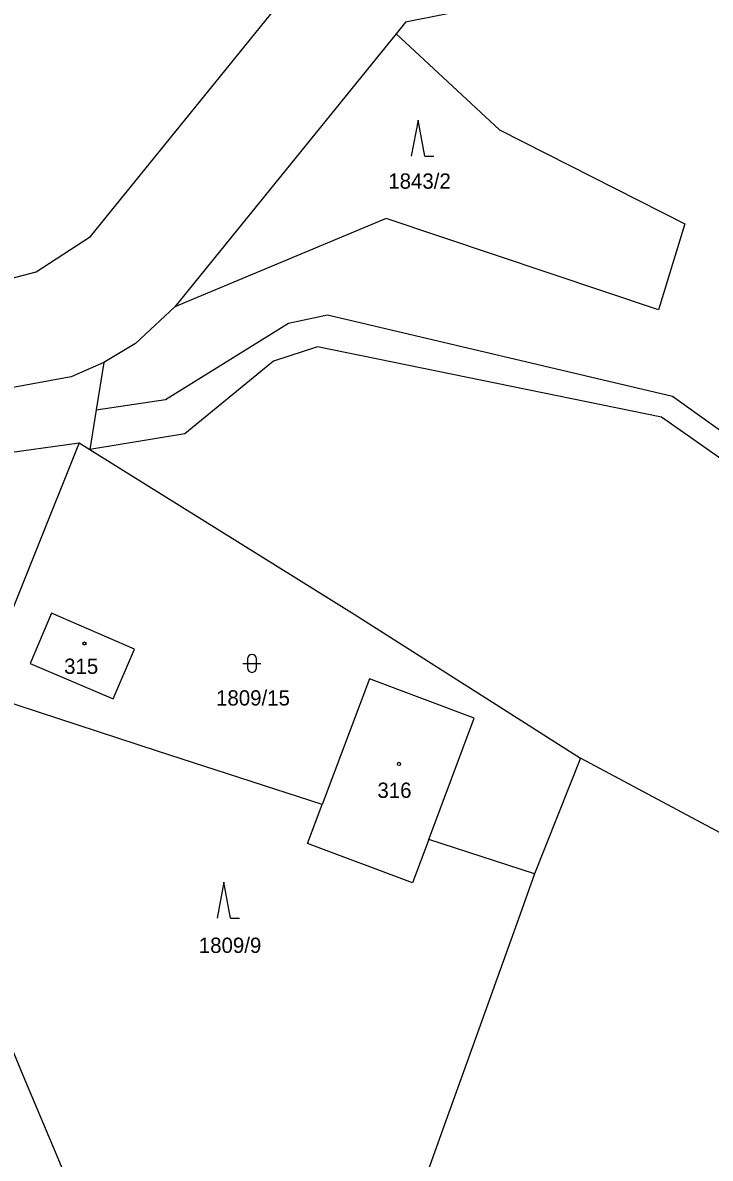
# Model space of a CAD drawing. Extents: x -725728 to -720881, y -1068679 to -1063504.
# Drawn here: x -723308.8 to -723232.3, y -1067405.4 to -1067279.2 of the extents above; entities that cross this region are included whole.
import ezdxf

# ---------------------------------------------------------------- set-up
doc = ezdxf.new("R2010")
doc.units = 0
for name, color, linetype in [('Hranice parcel', 7, 'Continuous'), ('Parcelní čísla', 7, 'Continuous'), ('Značky budov', 7, 'Continuous'), ('Značky kultur', 7, 'Continuous')]:
    doc.layers.add(name, color=color, linetype=linetype)

msp = doc.modelspace()

# ---------------------------------------------------------------- linework, layer by layer
at = {"layer": 'Hranice parcel'}
for p, q in [((-723267.28, -1067280.39), (-723291.91, -1067310.77)), ((-723299.82, -1067316.96), (-723300.65, -1067322.22)), ((-723300.65, -1067322.22), (-723301.35, -1067326.63)), ((-723333.94, -1067330.17), (-723302.53, -1067325.89)), ((-723302.53, -1067325.89), (-723301.35, -1067326.63)), ((-723246.77, -1067360.94), (-723251.89, -1067373.81)), ((-723251.89, -1067373.81), (-723263.65, -1067369.98))]:
    msp.add_line(p, q, dxfattribs=at)
for points in [[(-723121.48, -1067045.01), (-723122.11, -1067049.64), (-723118.39, -1067056.94), (-723119.56, -1067066.92), (-723123.4, -1067069.69), (-723134.32, -1067071.61), (-723196.45, -1067174.37), (-723207.21, -1067194.98), (-723241.48, -1067246.03), (-723232.88, -1067260.03), (-723234.88, -1067268.95), (-723243.02, -1067274.49), (-723266.24, -1067279.1), (-723267.28, -1067280.39)], [(-723331.36, -1067294.58), (-723330.64, -1067299.39), (-723324.99, -1067305.53), (-723318.12, -1067307.49), (-723312.6, -1067308.23), (-723307.32, -1067306.88), (-723301.3, -1067302.95), (-723242.81, -1067230.81), (-723227.82, -1067207.75)], [(-723267.28, -1067280.39), (-723255.78, -1067291.09), (-723235.19, -1067301.55), (-723238.11, -1067311.08), (-723268.39, -1067300.93), (-723291.91, -1067310.77)], [(-723291.91, -1067310.77), (-723296.27, -1067314.86), (-723299.82, -1067316.96)], [(-723300.65, -1067322.22), (-723292.96, -1067321.07), (-723279.25, -1067312.58), (-723274.94, -1067311.67), (-723236.56, -1067320.68), (-723222.85, -1067330.47), (-723225.33, -1067348.63), (-723225.2, -1067355.03), (-723206.79, -1067370.05), (-723180.55, -1067380.63), (-723172.85, -1067382.45), (-723148.02, -1067384.77), (-723094.29, -1067400.41), (-723072.9, -1067407.22), (-723001.04, -1067433), (-722971.7, -1067450.02)], [(-722863.04, -1067499.73), (-722923.61, -1067482.49), (-723002.09, -1067435.55), (-723086.18, -1067406.42), (-723149.28, -1067389.19), (-723174.05, -1067385.88), (-723210.55, -1067373.53), (-723227.59, -1067358.12), (-723228.37, -1067350.8), (-723225.36, -1067331.74), (-723237.77, -1067323.05), (-723276.03, -1067315.22), (-723280.92, -1067316.79), (-723290.78, -1067324.89), (-723301.35, -1067326.63)], [(-723299.82, -1067316.96), (-723303.42, -1067318.55), (-723310.12, -1067319.79), (-723320.29, -1067319.24)], [(-723302.53, -1067325.89), (-723307.47, -1067338.2), (-723312.67, -1067351.11)], [(-723301.35, -1067326.63), (-723295.34, -1067330.38), (-723271.97, -1067344.95), (-723246.77, -1067360.94)], [(-723307.99, -1067350.41), (-723298.77, -1067354.36), (-723296.41, -1067348.82), (-723305.62, -1067344.84), (-723307.99, -1067350.41)], [(-723263.65, -1067369.98), (-723258.59, -1067356.5), (-723270.25, -1067352.14), (-723275.51, -1067366.12)], [(-723275.51, -1067366.12), (-723293.84, -1067360.16), (-723313.69, -1067353.7)], [(-723186.75, -1067476.69), (-723170.41, -1067401.75), (-723246.77, -1067360.94)], [(-723263.65, -1067369.98), (-723265.47, -1067374.82), (-723277.13, -1067370.46), (-723275.51, -1067366.12)], [(-723251.89, -1067373.81), (-723253.66, -1067378.82), (-723259.8, -1067395.82), (-723261.77, -1067401.3), (-723263.92, -1067407.28), (-723272.74, -1067440.21), (-723285.78, -1067443.81)], [(-723311.07, -1067390.7), (-723308.82, -1067396.22), (-723305.22, -1067404.74), (-723304.01, -1067407.65)]]:
    msp.add_lwpolyline(points, dxfattribs=at)
at = {"layer": 'Značky budov'}
for centre in [(-723301.95, -1067348.2), (-723266.96, -1067361.59)]:
    msp.add_circle(centre, 0.175, dxfattribs=at)
at = {"layer": 'Značky kultur'}
for p, q in [((-723264.85, -1067290.01), (-723265.6, -1067294.01)), ((-723264.1, -1067294.01), (-723264.85, -1067290.01)), ((-723264.1, -1067294.01), (-723263.1, -1067294.01)), ((-723284.33, -1067350.41), (-723282.33, -1067350.41)), ((-723283.83, -1067349.91), (-723283.83, -1067350.91)), ((-723282.83, -1067350.91), (-723282.83, -1067349.91)), ((-723286.46, -1067374.76), (-723287.21, -1067378.76)), ((-723285.71, -1067378.76), (-723286.46, -1067374.76)), ((-723285.71, -1067378.76), (-723284.71, -1067378.76))]:
    msp.add_line(p, q, dxfattribs=at)
for centre, start, end in [((-723283.33, -1067349.91), 0, 180), ((-723283.33, -1067350.91), 180, 359.9879)]:
    msp.add_arc(centre, 0.5, start, end, dxfattribs=at)

# ---------------------------------------------------------------- texts
at = {"layer": 'Parcelní čísla'}
for s, p in [('1843/2', (-723268.16, -1067297.63)), ('315', (-723304.22, -1067351.58)), ('1809/15', (-723287.32, -1067355.1)), ('316', (-723269.37, -1067365.37)), ('1809/9', (-723289.24, -1067382.61))]:
    msp.add_text(s, height=1.7, dxfattribs=at).set_placement(p)

doc.saveas('drawing.dxf')
